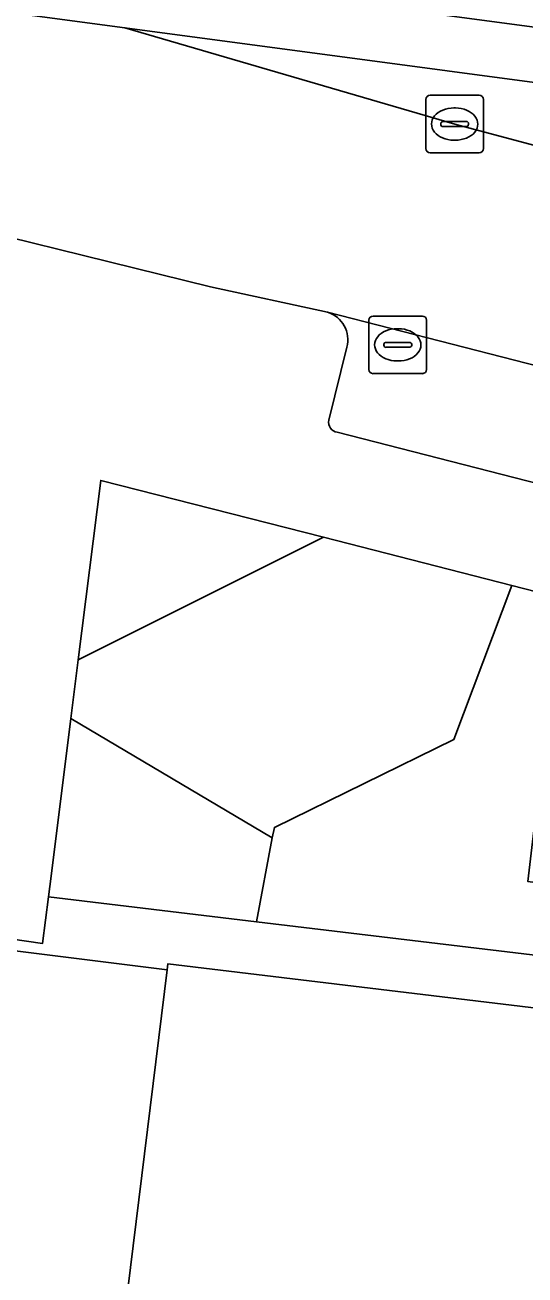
# Model space of a CAD drawing. Extents: x 161692 to 162379, y 380760 to 381678.
# Drawn here: x 161981.59 to 161990.26, y 381603.88 to 381625.58 of the extents above; entities that cross this region are included whole.
import ezdxf

# ---------------------------------------------------------------- set-up
doc = ezdxf.new("R2010")
doc.units = 0
for name, color, linetype in [('IMGEO_Berm_gesloten', 7, 'Continuous'), ('IMGEO_Berm_groen', 7, 'Continuous'), ('IMGEO_Erf', 7, 'Continuous'), ('IMGEO_Groenvoorziening', 7, 'Continuous'), ('IMGEO_Kolk', 7, 'Continuous'), ('IMGEO_Muur', 7, 'Continuous'), ('IMGEO_Pand', 7, 'Continuous'), ('IMGEO_Parkeervlak_open', 7, 'Continuous'), ('IMGEO_Rijbaan_lokaal_open', 7, 'Continuous'), ('IMGEO_Rijbaan_regionaal_gesloten', 7, 'Continuous'), ('IMGEO_Voetpad_open', 7, 'Continuous')]:
    doc.layers.add(name, color=color, linetype=linetype)

msp = doc.modelspace()

# ---------------------------------------------------------------- linework, layer by layer
at = {"layer": 'IMGEO_Berm_gesloten'}
for points in [[(161890.813, 381637.741), (161901.841, 381636.406), (161983.32, 381625.528), (162000, 381623.301), (162000.482, 381623.237), (162019.095, 381620.749), (162029.275, 381619.389)], [(162030.983, 381620.121), (162000, 381624.262), (161910.977, 381636.152)]]:
    msp.add_lwpolyline(points, dxfattribs=at)
at = {"layer": 'IMGEO_Berm_groen'}
msp.add_lwpolyline([(162029.275, 381619.389), (162019.095, 381620.749), (162000.482, 381623.237), (162000, 381623.301), (161983.32, 381625.528), (161989.04, 381623.857), (162001.406, 381620.552), (162007.001, 381619.085)], dxfattribs=at)
at = {"layer": 'IMGEO_Erf'}
msp.add_lwpolyline([(162001.035, 381596.977), (162002.392, 381607.998), (162001.107, 381608.152), (161985.605, 381610.011), (161981.997, 381610.444), (161981.891, 381609.633), (161978.159, 381610.178), (161978.12, 381609.918), (161975.396, 381610.257), (161976.453, 381618.923), (161975.543, 381619.029), (161932.2, 381624.891)], dxfattribs=at)
msp.add_lwpolyline([(161984.067, 381609.282), (162001.368, 381607.196), (161995.611, 381560.522), (161978.325, 381562.676), (161979.728, 381573.961), (161984.458, 381573.385), (161984.202, 381571.199), (161985.551, 381571.032), (161986.683, 381570.893), (161986.986, 381573.355), (161985.854, 381573.494), (161988.533, 381595.261), (161982.436, 381596.025), (161984.054, 381609.178)], close=True, dxfattribs=at)
at = {"layer": 'IMGEO_Groenvoorziening'}
for points in [[(161986.766, 381616.684), (161982.902, 381617.673), (161982.512, 381614.555)], [(161990.029, 381615.849), (161986.766, 381616.684), (161982.512, 381614.555), (161982.385, 381613.54), (161985.877, 381611.468), (161985.913, 381611.648), (161989.026, 381613.175)], [(161990.888, 381615.629), (161990.029, 381615.849), (161989.026, 381613.175), (161985.913, 381611.648), (161985.877, 381611.468), (161985.605, 381610.011), (162001.107, 381608.152), (162001.081, 381611.743), (162002.285, 381612.712), (161999.094, 381613.529), (161995.578, 381611.487), (161995.373, 381610.022), (161990.309, 381610.707)], [(161982.385, 381613.54), (161982.043, 381610.8), (161981.997, 381610.444), (161985.605, 381610.011), (161985.877, 381611.468)]]:
    msp.add_lwpolyline(points, close=True, dxfattribs=at)
at = {"layer": 'IMGEO_Kolk'}
for p, q in [((161988.539, 381623.431), (161988.539, 381624.283)), ((161988.614, 381624.357), (161989.466, 381624.357)), ((161989.54, 381624.283), (161989.54, 381623.431)), ((161989.027, 381624.137), (161989.052, 381624.137)), ((161988.798, 381623.851), (161988.798, 381623.863)), ((161989.236, 381623.814), (161988.838, 381623.814)), ((161988.841, 381623.9), (161989.239, 381623.9)), ((161989.282, 381623.863), (161989.282, 381623.851)), ((161989.05, 381623.577), (161989.025, 381623.577)), ((161989.466, 381623.357), (161988.614, 381623.357)), ((161987.627, 381620.525), (161988.479, 381620.525)), ((161987.552, 381619.599), (161987.552, 381620.451)), ((161988.04, 381620.305), (161988.065, 381620.305)), ((161988.553, 381620.451), (161988.553, 381619.599)), ((161987.811, 381620.019), (161987.811, 381620.031)), ((161987.854, 381620.068), (161988.252, 381620.068)), ((161988.295, 381620.031), (161988.295, 381620.019)), ((161988.249, 381619.982), (161987.851, 381619.982)), ((161988.063, 381619.745), (161988.038, 381619.745)), ((161988.479, 381619.525), (161987.627, 381619.525))]:
    msp.add_line(p, q, dxfattribs=at)
for points in [[(161988.539, 381623.431), (161988.539, 381624.283)], [(161988.614, 381624.357), (161989.466, 381624.357)], [(161989.54, 381624.283), (161989.54, 381623.431)], [(161989.466, 381623.357), (161988.614, 381623.357)], [(161987.627, 381620.525), (161988.479, 381620.525)], [(161987.552, 381619.599), (161987.552, 381620.451)], [(161988.553, 381620.451), (161988.553, 381619.599)], [(161988.479, 381619.525), (161987.627, 381619.525)]]:
    msp.add_lwpolyline(points, dxfattribs=at)
for centre, radius, start, end in [((161988.616, 381624.281), 0.0765, 91.552, 178.448), ((161988.616, 381624.281), 0.0765, 91.552, 178.448), ((161989.464, 381624.281), 0.0765, 1.552, 88.448), ((161989.464, 381624.281), 0.0765, 1.552, 88.448), ((161988.838, 381623.86), 0.0403, 85.8775, 175.7526), ((161988.835, 381623.85), 0.0366, 178.938, 274.7102), ((161989.239, 381623.857), 0.043, 264.8664, 352.4533), ((161989.243, 381623.862), 0.0386, 1.7309, 96.639), ((161988.616, 381623.433), 0.0765, 181.552, 268.448), ((161988.616, 381623.433), 0.0765, 181.552, 268.448), ((161989.464, 381623.433), 0.0765, 271.552, 358.448), ((161989.464, 381623.433), 0.0765, 271.552, 358.448), ((161987.629, 381620.449), 0.0765, 91.552, 178.448), ((161987.629, 381620.449), 0.0765, 91.552, 178.448), ((161988.477, 381620.449), 0.0765, 1.552, 88.448), ((161988.477, 381620.449), 0.0765, 1.552, 88.448), ((161987.851, 381620.028), 0.0403, 85.8775, 175.7526), ((161988.256, 381620.03), 0.0386, 1.7309, 96.639), ((161987.848, 381620.018), 0.0366, 178.938, 274.7102), ((161988.252, 381620.025), 0.043, 264.8664, 352.4533), ((161987.629, 381619.601), 0.0765, 181.552, 268.448), ((161987.629, 381619.601), 0.0765, 181.552, 268.448), ((161988.477, 381619.601), 0.0765, 271.552, 358.448), ((161988.477, 381619.601), 0.0765, 271.552, 358.448)]:
    msp.add_arc(centre, radius, start, end, dxfattribs=at)
for centre, major_axis, ratio, start_param, end_param in [((161989.026, 381623.857), (-0.387, 0.002), 0.722429, 4.712389, 7.853982), ((161989.051, 381623.857), (-0.39, 0.002), 0.717154, 1.570796, 4.712389), ((161988.039, 381620.025), (-0.387, 0.002), 0.722429, 4.712389, 7.853982), ((161988.064, 381620.025), (-0.39, 0.002), 0.717154, 1.570796, 4.712389)]:
    msp.add_ellipse(centre, major_axis=major_axis, ratio=ratio, start_param=start_param, end_param=end_param, dxfattribs=at)
at = {"layer": 'IMGEO_Muur'}
msp.add_lwpolyline([(161984.054, 381609.178), (161975.396, 381610.257)], dxfattribs=at)
at = {"layer": 'IMGEO_Pand'}
msp.add_lwpolyline([(162001.368, 381607.196), (161984.067, 381609.282), (161984.054, 381609.178), (161982.436, 381596.025), (161988.533, 381595.261), (161985.854, 381573.494), (161986.986, 381573.355), (161986.683, 381570.893), (161985.551, 381571.032), (161984.202, 381571.199), (161984.458, 381573.385), (161979.728, 381573.961), (161978.325, 381562.676), (161995.611, 381560.522)], close=True, dxfattribs=at)
at = {"layer": 'IMGEO_Parkeervlak_open'}
for points in [[(161999.804, 381617.262), (161986.836, 381620.591)], [(161987.172, 381619.985), (161986.856, 381618.716)], [(161987.005, 381618.508), (161998.647, 381615.518)]]:
    msp.add_lwpolyline(points, dxfattribs=at)
for centre, radius, start, end in [((161986.685, 381620.111), 0.503, 345.4615, 72.5513), ((161987.025, 381618.68), 0.173, 167.9015, 263.3301)]:
    msp.add_arc(centre, radius, start, end, dxfattribs=at)
at = {"layer": 'IMGEO_Rijbaan_lokaal_open'}
msp.add_lwpolyline([(161891.571, 381634.299), (161893.831, 381634.062), (161896.884, 381633.804), (161932.756, 381629.059), (161975.403, 381623.274), (161975.611, 381623.236), (161976.302, 381623.077), (161978.77, 381622.516), (161979.085, 381622.443), (161984.806, 381621.032), (161986.836, 381620.591), (161999.804, 381617.262), (162000.468, 381617.091), (162001.406, 381620.552), (161989.04, 381623.857), (161983.32, 381625.528), (161901.841, 381636.406)], dxfattribs=at)
at = {"layer": 'IMGEO_Rijbaan_regionaal_gesloten'}
msp.add_lwpolyline([(161883.282, 381639.381), (161890.884, 381638.761), (161902.813, 381637.224), (161910.977, 381636.152), (162000, 381624.262), (162030.983, 381620.121)], dxfattribs=at)
at = {"layer": 'IMGEO_Voetpad_open'}
for points in [[(161986.836, 381620.591), (161984.806, 381621.032), (161979.085, 381622.443), (161978.77, 381622.516), (161976.302, 381623.077), (161975.611, 381623.236)], [(161986.856, 381618.716), (161987.172, 381619.985)], [(161998.647, 381615.518), (161987.005, 381618.508)], [(161978.159, 381610.178), (161981.891, 381609.633), (161981.997, 381610.444), (161982.043, 381610.8), (161982.385, 381613.54), (161982.512, 381614.555), (161982.902, 381617.673), (161986.766, 381616.684), (161990.029, 381615.849), (161990.888, 381615.629)]]:
    msp.add_lwpolyline(points, dxfattribs=at)
for centre, radius, start, end in [((161986.685, 381620.111), 0.503, 345.4615, 72.5513), ((161987.025, 381618.68), 0.173, 167.9015, 263.3301)]:
    msp.add_arc(centre, radius, start, end, dxfattribs=at)

doc.saveas('drawing.dxf')
